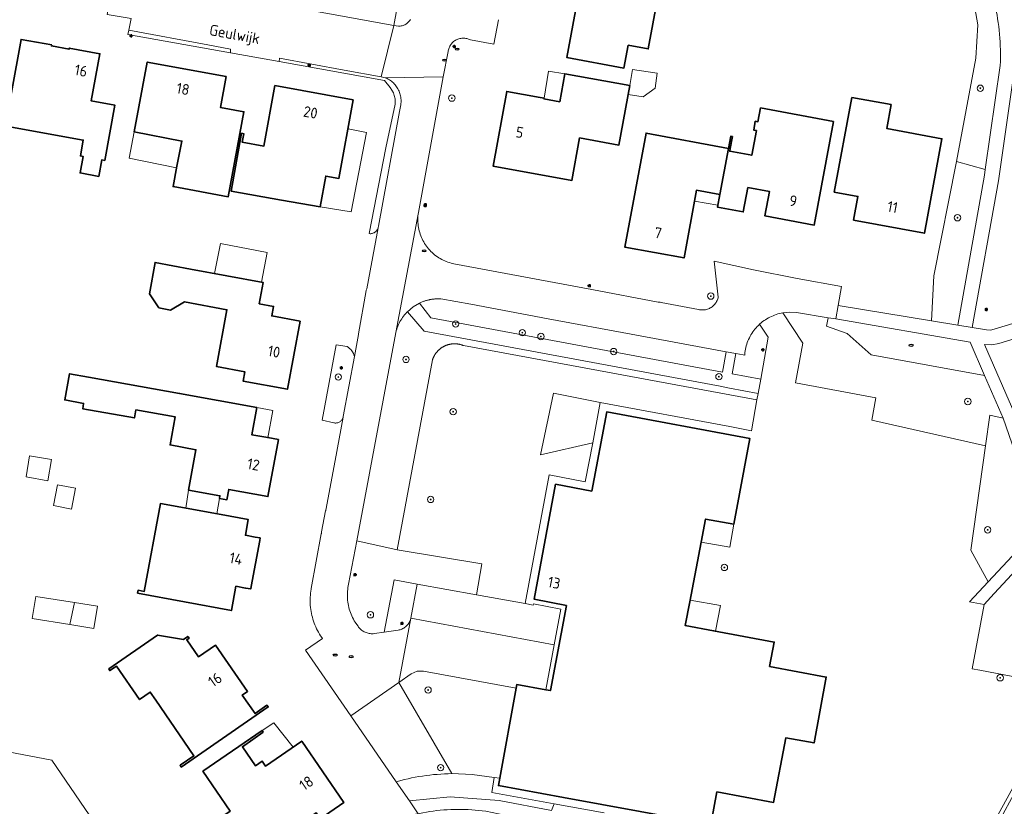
# Model space of a CAD drawing. Header units: metres. Extents: x 152610 to 160096, y 456114 to 462495.
# Tile 579 of 938: x 158520 to 158643, y 460053 to 460151. Entities that reach past the tile are written whole.
import ezdxf
from ezdxf.enums import TextEntityAlignment as Align

# ---------------------------------------------------------------- set-up
doc = ezdxf.new("R2010")
doc.units = ezdxf.units.M
doc.header["$LTSCALE"] = 0.5
doc.layers.get('0').update_dxf_attribs({"linetype": 'CONTINUOUS'})
for name, color, linetype, lineweight in [('B-PV-GK-BESCHOEIING-G', 251, 'GK-BESCHOEIING-SO', 18), ('B-PV-GR-BEPLANTING_CULTUUR_BOSPLANTSOEN-GV', 251, 'CONTINUOUS', 18), ('B-PV-GR-BEPLANTING_CULTUUR_HEESTERS-GV', 251, 'CONTINUOUS', 18), ('B-PV-GR-BEPLANTING_CULTUUR_ROOS-GV', 251, 'CONTINUOUS', 18), ('B-PV-GR-BOOM-S', 251, 'CONTINUOUS', 25), ('B-PV-GR-HAAG-GV', 251, 'CONTINUOUS', 13), ('B-PV-GW-TALUD_KRUIN-G', 251, 'CONTINUOUS', 18), ('B-PV-IE-MEUBILAIR-S', 251, 'CONTINUOUS', 25), ('B-PV-OG-BEBOUWING-GV', 6, 'CONTINUOUS', 35), ('B-PV-OG-BEBOUWING-T18', 1, 'CONTINUOUS', 18), ('B-PV-OG-BEBOUWING_OVERBOUWING-GV', 251, 'CONTINUOUS', 18), ('B-PV-OG-BEBOUWING_SCHUUR-GV', 251, 'CONTINUOUS', 18), ('B-PV-OG-TERREIN_BEGROEID-GV', 251, 'CONTINUOUS', 18), ('B-PV-OG-TOPOGRAFIE-T18', 1, 'CONTINUOUS', 18), ('B-PV-OG-WATER_SLOOT-GV', 251, 'CONTINUOUS', 18), ('B-PV-VH-GESLOTENVERHARDING_BETON-GV', 251, 'CONTINUOUS', 18), ('B-PV-VH-ONVERHARD_ZAND-GV', 251, 'CONTINUOUS', 18), ('B-PV-VH-OPENVERHARDING_BETONSTRAATSTEEN-GV', 251, 'CONTINUOUS', 18), ('B-PV-VH-OPENVERHARDING_TEGEL-GV', 251, 'CONTINUOUS', 18)]:
    doc.layers.add(name, color=color, linetype=linetype, lineweight=lineweight)
doc.styles.add('NLCS-ISO', font='NLCS-ISO.ttf')
doc.styles.add('NLCS-ISO-M750-T18', font='NLCS-ISO.ttf', dxfattribs={"height": 1.35})
doc.linetypes.add('GK-BESCHOEIING-SO', pattern='A,18,-3,[1,NLCS.SHX,S=0.6,R=0,X=0,Y=0],-3', length=24)

# ---------------------------------------------------------------- blocks, each defined once
blk = doc.blocks.new('SIE-MEUBILAIR_PAAL_LICHTMAST-SO')
for points in [[(-0.62, 0), (-1, 0)], [(-0.71, 0.71), (-0.44, 0.44)], [(0, 1), (0, 0.62)], [(0.44, 0.44), (0.71, 0.71)], [(1, 0), (0.62, 0)], [(-0.71, -0.71), (-0.44, -0.44)], [(0, -0.62), (0, -1)], [(0.44, -0.44), (0.71, -0.71)]]:
    blk.add_lwpolyline(points)
blk.add_circle((0, 0), 0.5)
blk = doc.blocks.new('SIE-MEUBILAIR_PUT_RIOOLPUT-SO')
blk.add_ellipse((0, 0), major_axis=(1.25, 0), ratio=0.54)
at = {"style": 'NLCS-ISO'}
blk.add_text('ri', height=0.75, dxfattribs=at).set_placement((-0.04, 0.07), align=Align.MIDDLE_CENTER)
blk = doc.blocks.new('SGR-BOOM_GBKN-SO')
at = {"linetype": 'ByBlock', "lineweight": 18}
h = blk.add_hatch(color=0, dxfattribs=at)
h.dxf.hatch_style = 1
edge = h.paths.add_edge_path()
edge.add_arc((0, 0), 0.25, 0, 360)
at = {"color": 0, "linetype": 'ByBlock', "lineweight": 18}
for radius in [2, 0.25]:
    blk.add_circle((0, 0), radius, dxfattribs=at)
at = {"color": 0, "linetype": 'ByBlock', "lineweight": 18, "style": 'NLCS-ISO'}
blk.add_attdef('SOORT', (2.5, 0), '', height=1.5, dxfattribs=at)

msp = doc.modelspace()

# ---------------------------------------------------------------- linework, layer by layer
at = {"layer": 'B-PV-GK-BESCHOEIING-G', "flags": 128}
msp.add_lwpolyline([(158658.451, 460032.827), (158658.451, 460032.771), (158658.446, 460032.659), (158658.433, 460032.548), (158658.412, 460032.439), (158658.383, 460032.331), (158658.347, 460032.225), (158658.303, 460032.122), (158658.252, 460032.023), (158658.193, 460031.927), (158658.129, 460031.836), (158658.057, 460031.75), (158657.98, 460031.669), (158657.898, 460031.594), (158657.81, 460031.525), (158657.717, 460031.462), (158657.658, 460031.43), (158657.42, 460031.305), (158657.178, 460031.188), (158656.933, 460031.079), (158656.685, 460030.976), (158656.434, 460030.881), (158656.18, 460030.794), (158655.924, 460030.714), (158655.666, 460030.642), (158655.405, 460030.578), (158655.143, 460030.521), (158654.879, 460030.472), (158654.614, 460030.431), (158654.347, 460030.399), (158654.08, 460030.374), (158653.812, 460030.356), (158653.544, 460030.347), (158653.276, 460030.346), (158653.007, 460030.353), (158652.74, 460030.368), (158652.472, 460030.391), (158652.206, 460030.422), (158651.94, 460030.461), (158628.136, 460034.83), (158618.959, 460036.515), (158616.582, 460037.046), (158611.492, 460037.803), (158608.085, 460038.69), (158604.789, 460039.926), (158601.945, 460041.327), (158599.244, 460042.988), (158598.934, 460043.319), (158598.618, 460043.645), (158598.297, 460043.965), (158597.97, 460044.28), (158597.637, 460044.588), (158597.299, 460044.891), (158596.956, 460045.188), (158596.608, 460045.478), (158596.254, 460045.763), (158595.896, 460046.041), (158595.533, 460046.313), (158595.165, 460046.578), (158594.792, 460046.837), (158594.415, 460047.089), (158594.033, 460047.335), (158593.648, 460047.573), (158593.258, 460047.805), (158592.864, 460048.03), (158592.466, 460048.248), (158592.064, 460048.459), (158591.659, 460048.663), (158591.25, 460048.86), (158590.838, 460049.049), (158590.422, 460049.231), (158590.004, 460049.406), (158589.582, 460049.574), (158589.157, 460049.734), (158588.73, 460049.886), (158588.3, 460050.031), (158587.868, 460050.168), (158587.433, 460050.298), (158586.996, 460050.42), (158586.557, 460050.534), (158586.24, 460050.611), (158585.914, 460050.686), (158585.588, 460050.757), (158578.454, 460052.228), (158578.02, 460052.285), (158577.586, 460052.334), (158577.15, 460052.376), (158576.714, 460052.409), (158576.277, 460052.434), (158575.84, 460052.452), (158575.402, 460052.461), (158574.965, 460052.463), (158574.527, 460052.456), (158574.09, 460052.441), (158573.653, 460052.419), (158573.217, 460052.388), (158572.781, 460052.35), (158572.346, 460052.303), (158571.912, 460052.249), (158571.479, 460052.186), (158571.047, 460052.116), (158570.617, 460052.038), (158570.188, 460051.952), (158570.04, 460051.92), (158569.7, 460051.854), (158569.361, 460051.779), (158569.024, 460051.698), (158568.689, 460051.608), (158568.356, 460051.51), (158568.026, 460051.405), (158567.698, 460051.293), (158567.373, 460051.172), (158567.05, 460051.045), (158566.731, 460050.91), (158566.415, 460050.767), (158566.102, 460050.618), (158565.793, 460050.461), (158565.487, 460050.297), (158565.185, 460050.126), (158564.888, 460049.948), (158564.73, 460049.85), (158549.35, 460039.3), (158535.99, 460041.41), (158524.25, 460058.61), (158518.78, 460059.65), (158500, 460063.082), (158487.2, 460065.42), (158468.961, 460068.759), (158461.591, 460070.108), (158454.027, 460071.493), (158415.167, 460078.608), (158407.148, 460080.076), (158400.013, 460081.382), (158397.385, 460081.532), (158394.76, 460081.33), (158389.24, 460079.13), (158386.31, 460078.49), (158383.25, 460078.72), (158370.33, 460080.54), (158358, 460082.98), (158355.49, 460083.18), (158347.298, 460083.391), (158344.108, 460083.668), (158341.962, 460083.854), (158338.43, 460084.075), (158334.461, 460084.743), (158318.188, 460088.241), (158311.687, 460089.638), (158273.623, 460095.675), (158273.43, 460095.701), (158272.525, 460095.825), (158271.621, 460095.958), (158270.719, 460096.098), (158269.817, 460096.246), (158268.918, 460096.403), (158268.019, 460096.567), (158267.122, 460096.739), (158266.227, 460096.918), (158265.333, 460097.106), (158264.441, 460097.302), (158263.55, 460097.505), (158262.662, 460097.716), (158261.775, 460097.935), (158260.89, 460098.161), (158260.007, 460098.396), (158259.127, 460098.638), (158258.248, 460098.887), (158257.372, 460099.145), (158256.498, 460099.41), (158254.594, 460100.017), (158252.702, 460100.66), (158252.095, 460100.862), (158251.407, 460101.099), (158250.723, 460101.343), (158250.041, 460101.595), (158249.362, 460101.854), (158248.686, 460102.121), (158248.013, 460102.395), (158247.343, 460102.677), (158246.676, 460102.965), (158246.013, 460103.262), (158245.352, 460103.565), (158244.695, 460103.876), (158244.042, 460104.194), (158243.392, 460104.519), (158242.745, 460104.851), (158242.103, 460105.191), (158241.464, 460105.537), (158240.829, 460105.891), (158240.198, 460106.251), (158239.571, 460106.618), (158238.947, 460106.992), (158238.329, 460107.374), (158237.714, 460107.761), (158237.104, 460108.156), (158236.498, 460108.557), (158235.896, 460108.965), (158235.299, 460109.38), (158234.707, 460109.801), (158234.119, 460110.228), (158233.536, 460110.662), (158232.958, 460111.103), (158232.385, 460111.549), (158231.816, 460112.002), (158231.253, 460112.462), (158230.695, 460112.927), (158230.486, 460113.181), (158230.27, 460113.429), (158230.049, 460113.673), (158229.822, 460113.911), (158229.589, 460114.143), (158229.35, 460114.369), (158229.106, 460114.59), (158228.857, 460114.805), (158228.602, 460115.013), (158228.343, 460115.215), (158228.079, 460115.411), (158227.81, 460115.601), (158227.536, 460115.784), (158227.258, 460115.96), (158226.976, 460116.129), (158226.69, 460116.291), (158226.4, 460116.447), (158226.107, 460116.595), (158225.81, 460116.736), (158225.509, 460116.87), (158225.205, 460116.997), (158224.899, 460117.116), (158224.589, 460117.227), (158224.277, 460117.331), (158223.963, 460117.428), (158223.646, 460117.516), (158223.327, 460117.598), (158223.325, 460117.598), (158222.014, 460117.92), (158216.809, 460118.938), (158212.58, 460119.796), (158212.562, 460119.799), (158212.315, 460119.844), (158212.069, 460119.897), (158211.824, 460119.957), (158211.582, 460120.026), (158211.342, 460120.102), (158211.105, 460120.185), (158210.87, 460120.277), (158210.638, 460120.375), (158210.41, 460120.481), (158210.185, 460120.594), (158209.964, 460120.714), (158209.747, 460120.841), (158209.534, 460120.975), (158209.325, 460121.116), (158209.121, 460121.263), (158208.921, 460121.417), (158208.727, 460121.577), (158208.538, 460121.743), (158208.354, 460121.915), (158208.175, 460122.092), (158208.003, 460122.276), (158207.836, 460122.464), (158207.676, 460122.658), (158207.521, 460122.857), (158207.373, 460123.06), (158207.232, 460123.269), (158207.097, 460123.481), (158206.969, 460123.698), (158206.848, 460123.919), (158206.735, 460124.143), (158206.628, 460124.371), (158206.529, 460124.603), (158206.437, 460124.837), (158206.352, 460125.074), (158206.275, 460125.314), (158206.206, 460125.556), (158206.144, 460125.8), (158206.091, 460126.046), (158206.045, 460126.293), (158206.007, 460126.542), (158205.977, 460126.792), (158205.955, 460127.043), (158205.941, 460127.294), (158205.934, 460127.546), (158205.936, 460127.797), (158205.946, 460128.049), (158205.964, 460128.3), (158205.99, 460128.55), (158206.023, 460128.8), (158206.065, 460129.048), (158206.115, 460129.295), (158206.172, 460129.54), (158206.306, 460130.059), (158206.433, 460130.58), (158206.551, 460131.103), (158206.662, 460131.628), (158206.765, 460132.154), (158206.861, 460132.682), (158206.948, 460133.211), (158207.027, 460133.742), (158207.099, 460134.273), (158207.162, 460134.806), (158207.218, 460135.339), (158207.266, 460135.874), (158207.305, 460136.408), (158207.337, 460136.944), (158207.361, 460137.48), (158207.371, 460137.799), (158207.371, 460137.803), (158207.366, 460138.329), (158207.369, 460138.855), (158207.38, 460139.381), (158207.4, 460139.907), (158207.427, 460140.432), (158207.462, 460140.957), (158207.505, 460141.481), (158207.556, 460142.005), (158207.615, 460142.527), (158207.682, 460143.049), (158207.757, 460143.57), (158207.84, 460144.089), (158207.931, 460144.607), (158208.029, 460145.124), (158208.136, 460145.639), (158208.25, 460146.153), (158208.372, 460146.664), (158208.502, 460147.174), (158208.561, 460147.526), (158208.703, 460148.336), (158208.853, 460149.144), (158209.011, 460149.951), (158209.177, 460150.756), (158209.35, 460151.56), (158209.531, 460152.362), (158209.72, 460153.162), (158209.917, 460153.96), (158210.122, 460154.756), (158210.334, 460155.551), (158210.554, 460156.343), (158210.782, 460157.133), (158211.017, 460157.92), (158211.26, 460158.706), (158211.511, 460159.489), (158211.769, 460160.269), (158212.035, 460161.047), (158212.163, 460161.488), (158212.284, 460161.932), (158212.397, 460162.378), (158212.502, 460162.825), (158212.599, 460163.274), (158212.689, 460163.725), (158212.77, 460164.178), (158212.844, 460164.631), (158212.91, 460165.086), (158212.968, 460165.542), (158213.018, 460165.999), (158213.06, 460166.457), (158213.094, 460166.915), (158213.12, 460167.374), (158213.138, 460167.834), (158213.148, 460168.293), (158213.15, 460168.753), (158213.144, 460169.212), (158213.13, 460169.672), (158213.108, 460170.131), (158213.078, 460170.59), (158213.04, 460171.048), (158212.994, 460171.505), (158212.94, 460171.962), (158212.878, 460172.417), (158212.809, 460172.871), (158212.731, 460173.325), (158212.646, 460173.776), (158212.552, 460174.226), (158212.451, 460174.675), (158212.342, 460175.121), (158212.226, 460175.566), (158212.101, 460176.008), (158211.969, 460176.449)], dxfattribs=at)
at = {"layer": 'B-PV-GR-BEPLANTING_CULTUUR_BOSPLANTSOEN-GV', "flags": 128}
for points in [[(158572.671, 460116.249), (158572.576, 460116.251), (158572.482, 460116.251), (158572.387, 460116.249), (158572.292, 460116.246), (158572.198, 460116.241), (158572.103, 460116.235), (158572.009, 460116.227), (158571.915, 460116.217), (158571.821, 460116.206), (158571.727, 460116.193), (158571.634, 460116.178), (158571.54, 460116.162), (158571.493, 460116.153), (158571.447, 460116.144), (158571.355, 460116.124), (158571.262, 460116.103), (158571.171, 460116.08), (158571.079, 460116.056), (158570.988, 460116.03), (158570.898, 460116.003), (158570.807, 460115.973), (158570.718, 460115.943), (158570.629, 460115.91), (158570.54, 460115.877), (158570.453, 460115.841), (158570.365, 460115.804), (158570.279, 460115.766), (158570.193, 460115.726), (158571.614, 460113.87), (158608.05, 460107.098), (158608.51, 460109.641), (158596.65, 460111.83), (158586.28, 460113.76), (158576.59, 460115.59), (158572.86, 460116.24), (158572.766, 460116.245)], [(158570.773, 460112.196), (158568.672, 460114.646), (158568.601, 460114.573), (158568.461, 460114.42), (158568.326, 460114.262), (158568.197, 460114.098), (158568.075, 460113.93), (158567.96, 460113.757), (158567.851, 460113.58), (158567.749, 460113.399), (158567.654, 460113.214), (158567.567, 460113.025), (158567.486, 460112.834), (158567.413, 460112.639), (158567.348, 460112.442), (158567.29, 460112.242), (158567.24, 460112.04), (158562.345, 460086.006), (158567.416, 460084.882), (158571.813, 460108.635), (158571.829, 460108.683), (158571.846, 460108.731), (158571.864, 460108.778), (158571.883, 460108.825), (158571.902, 460108.872), (158571.922, 460108.919), (158571.943, 460108.965), (158571.965, 460109.01), (158571.988, 460109.056), (158572.011, 460109.101), (158572.036, 460109.145), (158572.06, 460109.189), (158572.086, 460109.233), (158572.113, 460109.276), (158572.14, 460109.319), (158572.168, 460109.361), (158572.197, 460109.403), (158572.226, 460109.444), (158572.257, 460109.485), (158572.288, 460109.525), (158572.319, 460109.565), (158572.351, 460109.604), (158572.384, 460109.642), (158572.418, 460109.68), (158572.452, 460109.717), (158572.487, 460109.754), (158572.523, 460109.79), (158572.559, 460109.826), (158572.596, 460109.86), (158572.633, 460109.895), (158572.671, 460109.928), (158572.71, 460109.961), (158572.749, 460109.993), (158572.789, 460110.025), (158572.829, 460110.055), (158572.87, 460110.085), (158572.911, 460110.115), (158572.953, 460110.144), (158572.995, 460110.171), (158573.038, 460110.198), (158573.081, 460110.225), (158573.125, 460110.251), (158573.169, 460110.275), (158573.214, 460110.299), (158573.259, 460110.323), (158573.304, 460110.345), (158573.35, 460110.367), (158573.396, 460110.388), (158573.443, 460110.408), (158573.49, 460110.427), (158573.537, 460110.446), (158573.584, 460110.463), (158573.632, 460110.48), (158573.68, 460110.496), (158573.729, 460110.511), (158573.777, 460110.526), (158573.826, 460110.539), (158573.875, 460110.552), (158573.924, 460110.563), (158573.974, 460110.574), (158574.024, 460110.584), (158574.074, 460110.593), (158574.124, 460110.602), (158574.174, 460110.609), (158574.224, 460110.615), (158574.274, 460110.621), (158574.325, 460110.626), (158574.375, 460110.63), (158574.426, 460110.632), (158574.477, 460110.635), (158574.527, 460110.636), (158574.578, 460110.636), (158574.629, 460110.635), (158574.679, 460110.634), (158574.73, 460110.631), (158574.78, 460110.628), (158574.831, 460110.624), (158574.881, 460110.619), (158574.932, 460110.613), (158574.982, 460110.606), (158575.032, 460110.599), (158575.082, 460110.59), (158575.132, 460110.581), (158575.181, 460110.571), (158575.231, 460110.56), (158575.28, 460110.547), (158575.329, 460110.535), (158575.378, 460110.521), (158575.427, 460110.506), (158575.475, 460110.491), (158575.523, 460110.475), (158575.571, 460110.458), (158575.618, 460110.44), (158575.665, 460110.421), (158612.346, 460103.652), (158612.489, 460104.443), (158608.91, 460105.108), (158607.73, 460105.327)], [(158643.1, 460101.32), (158641.441, 460101.7), (158640.904, 460097.871), (158639.074, 460084.835), (158641.209, 460080.874), (158646.63, 460086.66), (158646.369, 460088.473), (158645.72, 460092.98), (158644.94, 460096.04)], [(158567.416, 460084.882), (158562.345, 460086.006), (158561.33, 460080.61), (158561.285, 460080.389), (158561.247, 460080.167), (158561.217, 460079.943), (158561.196, 460079.719), (158561.182, 460079.494), (158561.176, 460079.269), (158561.178, 460079.043), (158561.189, 460078.818), (158561.207, 460078.593), (158561.233, 460078.369), (158561.267, 460078.146), (158561.309, 460077.925), (158561.359, 460077.705), (158561.417, 460077.487), (158561.482, 460077.271), (158561.555, 460077.058), (158561.635, 460076.848), (158561.723, 460076.64), (158561.818, 460076.435), (158561.921, 460076.235), (158562.03, 460076.038), (158562.147, 460075.844), (158562.22, 460075.73), (158562.51, 460075.34), (158562.587, 460075.234), (158562.669, 460075.133), (158562.758, 460075.037), (158562.853, 460074.947), (158562.953, 460074.863), (158563.058, 460074.785), (158563.167, 460074.714), (158563.281, 460074.649), (158563.398, 460074.592), (158563.519, 460074.542), (158563.642, 460074.499), (158563.768, 460074.464), (158563.896, 460074.437), (158564.025, 460074.417), (158564.155, 460074.406), (158564.286, 460074.402), (158564.416, 460074.407), (158564.546, 460074.42), (158564.55, 460074.42), (158565.793, 460074.6), (158567.018, 460081.135), (158569.9, 460080.62), (158577.298, 460079.273), (158577.991, 460083.124)], [(158646.91, 460084.73), (158646.63, 460086.66), (158641.209, 460080.874), (158638.9, 460078.41), (158640.71, 460078.08), (158641.981, 460079.443)], [(158647.261, 460082.306), (158646.91, 460084.73), (158641.981, 460079.443), (158640.71, 460078.08), (158639.209, 460070.011), (158640.193, 460069.836), (158647.362, 460068.501), (158647.423, 460068.49), (158647.863, 460068.408), (158647.51, 460080.59)], [(158574.223, 460056.924), (158567.621, 460068.33), (158561.609, 460064.15), (158567.283, 460055.915), (158567.419, 460055.953), (158567.863, 460056.073), (158568.308, 460056.185), (158568.756, 460056.289), (158569.205, 460056.386), (158569.656, 460056.474), (158570.108, 460056.555), (158570.562, 460056.628), (158571.017, 460056.693), (158571.473, 460056.749), (158571.93, 460056.799), (158572.387, 460056.84), (158572.846, 460056.873), (158573.304, 460056.898), (158573.764, 460056.915)], [(158576.756, 460056.83), (158574.223, 460056.924), (158573.764, 460056.915), (158573.304, 460056.898), (158572.846, 460056.873), (158572.387, 460056.84), (158571.93, 460056.799), (158571.473, 460056.749), (158571.017, 460056.693), (158570.562, 460056.628), (158570.108, 460056.555), (158569.656, 460056.474), (158569.205, 460056.386), (158568.756, 460056.289), (158568.308, 460056.185), (158567.863, 460056.073), (158567.419, 460055.953), (158567.283, 460055.915), (158568.937, 460053.519), (158573.999, 460054.01), (158580.138, 460053.565), (158586.657, 460052.306), (158587.028, 460053.145), (158579.203, 460054.567), (158579.499, 460056.463)]]:
    msp.add_lwpolyline(points, close=True, dxfattribs=at)
msp.add_lwpolyline([(158586.657, 460052.306), (158580.138, 460053.565), (158573.999, 460054.01), (158568.937, 460053.519), (158570.04, 460051.92)], dxfattribs=at)
at = {"layer": 'B-PV-GR-BEPLANTING_CULTUUR_HEESTERS-GV', "flags": 128}
for points in [[(158641.99, 460153.42), (158639.43, 460153.33), (158639.934, 460150.501), (158639.703, 460146.328), (158637.282, 460133.417), (158640.872, 460132.41), (158642.74, 460145.42), (158642.757, 460145.907), (158642.765, 460146.394), (158642.766, 460146.881), (158642.758, 460147.369), (158642.743, 460147.856), (158642.72, 460148.343), (158642.688, 460148.829), (158642.649, 460149.315), (158642.602, 460149.799), (158642.546, 460150.284), (158642.483, 460150.767), (158642.48, 460150.786), (158642.412, 460151.249), (158642.333, 460151.73), (158642.246, 460152.209), (158642.151, 460152.687), (158642.049, 460153.164)], [(158543.75, 460147.98), (158533.869, 460149.8), (158533.77, 460149.29), (158546.555, 460146.985), (158546.59, 460147.46)], [(158560.79, 460144.84), (158552.71, 460146.34), (158552.643, 460145.889), (158565.83, 460143.51), (158566.506, 460142.675), (158566.936, 460141.973), (158567.04, 460141.662), (158567.157, 460141.246), (158567.158, 460140.583), (158565.995, 460135.112), (158563.914, 460124.395), (158564.004, 460124.389), (158564.094, 460124.39), (158564.183, 460124.4), (158564.272, 460124.418), (158564.358, 460124.443), (158564.442, 460124.476), (158564.523, 460124.516), (158564.599, 460124.563), (158564.672, 460124.617), (158564.739, 460124.677), (158564.8, 460124.743), (158564.856, 460124.814), (158564.905, 460124.89), (158564.947, 460124.969), (158564.981, 460125.052), (158565.009, 460125.138), (158565.019, 460125.179), (158565.05, 460125.33), (158567.69, 460139.67), (158567.85, 460140.5), (158567.87, 460140.656), (158567.882, 460140.813), (158567.887, 460140.971), (158567.883, 460141.128), (158567.871, 460141.286), (158567.851, 460141.442), (158567.823, 460141.597), (158567.788, 460141.751), (158567.745, 460141.902), (158567.694, 460142.051), (158567.635, 460142.197), (158567.569, 460142.341), (158567.497, 460142.48), (158567.417, 460142.616), (158567.33, 460142.748), (158567.237, 460142.875), (158567.137, 460142.997), (158567.031, 460143.114), (158566.92, 460143.225), (158566.803, 460143.33), (158566.681, 460143.43), (158566.554, 460143.523), (158566.422, 460143.61), (158566.286, 460143.69), (158566.146, 460143.762), (158566.003, 460143.828), (158565.9, 460143.87), (158565.4, 460143.97)], [(158592.772, 460103.284), (158586.923, 460104.474), (158585.289, 460096.74), (158591.823, 460098.264)]]:
    msp.add_lwpolyline(points, close=True, dxfattribs=at)
msp.add_lwpolyline([(158561.136, 460110.278), (158559.785, 460110.505), (158558.024, 460101.085), (158559.464, 460100.759), (158559.551, 460100.742), (158559.64, 460100.733), (158559.728, 460100.732), (158559.817, 460100.739), (158559.905, 460100.754), (158559.99, 460100.777), (158560.074, 460100.807), (158560.154, 460100.845), (158560.231, 460100.89), (158560.303, 460100.941), (158560.371, 460100.999), (158560.433, 460101.063), (158560.488, 460101.132), (158560.538, 460101.205), (158560.581, 460101.283), (158560.616, 460101.365), (158560.644, 460101.449), (158560.665, 460101.536), (158560.668, 460101.554), (158562.05, 460109.065)], dxfattribs=at)
at = {"layer": 'B-PV-GR-BEPLANTING_CULTUUR_HEESTERS-GV'}
msp.add_lwpolyline([(158562.05, 460109.065, 0.2213603), (158561.136, 460110.278)], format="xyb", dxfattribs=at)
at = {"layer": 'B-PV-GR-BEPLANTING_CULTUUR_ROOS-GV', "flags": 128}
msp.add_lwpolyline([(158640.872, 460132.41), (158637.282, 460133.417), (158637.24, 460133.193), (158634.459, 460119.112), (158634.142, 460113.504), (158637.42, 460112.97), (158640.77, 460131.7)], close=True, dxfattribs=at)
at = {"layer": 'B-PV-GR-HAAG-GV', "flags": 128}
msp.add_lwpolyline([(158569.11, 460162.03), (158566.981, 460150.386), (158567.547, 460150.306), (158567.667, 460150.311), (158567.786, 460150.323), (158567.904, 460150.343), (158568.02, 460150.372), (158568.134, 460150.408), (158568.246, 460150.451), (158568.354, 460150.502), (158568.459, 460150.56), (158568.559, 460150.625), (158568.655, 460150.696), (158568.746, 460150.774), (158568.832, 460150.858), (158568.912, 460150.947), (158568.986, 460151.041), (158569.053, 460151.14)], dxfattribs=at)
msp.add_lwpolyline([(158647.423, 460068.49), (158647.362, 460068.501), (158647.431, 460066.652), (158647.059, 460062.833), (158646.178, 460059.503), (158644.566, 460055.594), (158641.988, 460050.891), (158639.542, 460047.597), (158637.063, 460045.204), (158635.15, 460044.051), (158636.013, 460043.895), (158637.41, 460044.72), (158639.93, 460047.18), (158642.37, 460050.51), (158644.88, 460055.21), (158646.56, 460059.21), (158647.53, 460062.73), (158647.92, 460066.43), (158647.863, 460068.408)], close=True, dxfattribs=at)
at = {"layer": 'B-PV-GW-TALUD_KRUIN-G', "flags": 128}
msp.add_lwpolyline([(158586.657, 460052.306), (158580.138, 460053.565), (158573.999, 460054.01), (158568.937, 460053.519)], dxfattribs=at)
at = {"layer": 'B-PV-OG-BEBOUWING-GV', "flags": 128}
for points in [[(158597.748, 460157.944), (158590.96, 460159.21), (158588.59, 460146.421), (158595.73, 460145.09), (158596.26, 460147.94), (158598.77, 460147.48), (158599.94, 460153.76), (158600.43, 460153.67), (158601.11, 460157.33), (158600.62, 460157.42), (158600.71, 460157.91), (158597.84, 460158.438)], [(158524.24, 460147.97), (158520.42, 460148.67), (158518.08, 460135.88), (158518.4, 460135.83), (158518.76, 460137.8), (158528.18, 460136.08), (158527.82, 460134.1), (158528.161, 460134.038), (158527.788, 460131.976), (158530.123, 460131.554), (158530.495, 460133.617), (158530.86, 460133.551), (158532.132, 460140.429), (158529.18, 460140.97), (158530.26, 460146.87), (158526.44, 460147.57), (158526.42, 460147.44), (158524.21, 460147.85)], [(158534.559, 460137.103), (158540.509, 460135.967), (158539.881, 460132.827), (158539.41, 460130.27), (158546.29, 460129), (158548.26, 460139.62), (158545.31, 460140.16), (158546.02, 460144.02), (158536.18, 460145.84)], [(158596.45, 460142.9), (158588.34, 460144.37), (158587.71, 460140.87), (158585.74, 460141.22), (158585.76, 460141.32), (158585.264, 460141.41), (158581.09, 460142.168), (158579.4, 460132.82), (158589.23, 460131.04), (158590.19, 460136.36), (158595.1, 460135.47)], [(158561.915, 460141.109), (158552.13, 460142.9), (158550.74, 460135.33), (158548.05, 460135.82), (158548.24, 460136.88), (158547.97, 460136.93), (158546.65, 460129.71), (158552.95, 460128.56), (158557.773, 460127.757), (158558.477, 460131.592), (158560.12, 460131.29)], [(158629.109, 460140.519), (158624.2, 460141.398), (158622.01, 460129.59), (158624.96, 460129.04), (158624.41, 460126.08), (158633.256, 460124.439), (158635.449, 460136.261), (158628.557, 460137.539)], [(158621.9, 460138.4), (158612.79, 460140.1), (158612.47, 460138.37), (158612.14, 460138.43), (158611.94, 460137.34), (158612.27, 460137.28), (158611.69, 460134.19), (158608.94, 460134.7), (158608.999, 460135.015), (158609.28, 460136.53), (158609.07, 460136.56), (158608.795, 460135.053), (158608.792, 460135.054), (158607.723, 460129.272), (158607.72, 460129.272), (158607.43, 460127.702), (158610.64, 460127.11), (158611.21, 460130.159), (158613.9, 460129.663), (158613.33, 460126.61), (158619.5, 460125.46)], [(158608.792, 460135.054), (158598.49, 460136.96), (158595.85, 460122.7), (158603.24, 460121.36), (158604.78, 460129.81), (158607.72, 460129.272), (158607.723, 460129.272)], [(158540.83, 460115.86), (158546.13, 460114.88), (158544.82, 460107.8), (158548.35, 460107.15), (158548.14, 460105.98), (158553.69, 460104.95), (158555.26, 460113.45), (158551.73, 460114.11), (158551.95, 460115.3), (158550.16, 460115.63), (158550.656, 460118.307), (158541.589, 460119.977), (158537.164, 460120.793), (158536.439, 460116.86), (158537.642, 460115.113), (158539.08, 460114.847)], [(158528.82, 460106.46), (158526.47, 460106.89), (158525.87, 460103.62), (158528.22, 460103.19), (158528.122, 460102.521), (158534.571, 460101.379), (158534.752, 460102.362), (158539.676, 460101.49), (158539.03, 460097.99), (158542.26, 460097.4), (158541.34, 460092.36), (158545.26, 460091.64), (158545.2, 460091.32), (158546.13, 460091.15), (158546.36, 460092.44), (158551.25, 460091.54), (158552.56, 460098.66), (158551.226, 460098.905), (158549.24, 460099.27), (158549.86, 460102.67), (158540.22, 460104.44)], [(158547.262, 460080.343), (158548.46, 460080.12), (158549.1, 460080), (158549.16, 460080.31), (158550.22, 460086.05), (158550.28, 460086.37), (158549.64, 460086.49), (158548.446, 460086.714), (158548.803, 460088.664), (158545.39, 460089.29), (158537.826, 460090.659), (158535.8, 460079.69), (158535.03, 460079.83), (158534.96, 460079.48), (158546.7, 460077.31)], [(158540.69, 460073.69), (158537.46, 460074.24), (158531.36, 460070.01), (158531.49, 460069.8), (158532.32, 460070.37), (158535.22, 460066.19), (158536.55, 460067.11), (158537.24, 460066.1), (158542.01, 460059.15), (158540.28, 460057.97), (158540.43, 460057.74), (158551.29, 460065.26), (158551.13, 460065.48), (158549.64, 460064.44), (158548.04, 460066.74), (158548.7, 460067.21), (158544.69, 460072.98), (158542.59, 460071.51), (158541.1, 460073.65), (158541.4, 460073.85), (158541.24, 460074.07)], [(158550.67, 460062.09), (158550.52, 460062.31), (158543.13, 460057.22), (158546.552, 460052.245), (158543.467, 460050.106), (158547.557, 460044.205), (158552.866, 460047.884), (158552.35, 460048.629), (158557.27, 460052.03), (158557.78, 460051.29), (158560.75, 460053.33), (158555.472, 460060.991), (158550.95, 460057.87), (158550.52, 460058.49), (158549.7, 460057.92), (158548.07, 460060.29)]]:
    msp.add_lwpolyline(points, close=True, dxfattribs=at)
msp.add_lwpolyline([(158606.574, 460050.585), (158607.336, 460054.639), (158614.43, 460053.33), (158615.94, 460061.39), (158619.48, 460060.76), (158621.01, 460069), (158613.92, 460070.32), (158614.5, 460073.37), (158606.92, 460074.77), (158603.38, 460075.42), (158603.95, 460078.41), (158605.367, 460085.841), (158605.92, 460088.74), (158609.45, 460088.08), (158611.47, 460098.8), (158593.57, 460102.12), (158591.7, 460092.23), (158587.18, 460093.08), (158584.5, 460078.73), (158588.54, 460077.93), (158586.547, 460067.294), (158585.959, 460067.401), (158582.341, 460068.058), (158582.258, 460067.6), (158580.225, 460056.366), (158580.055, 460055.428), (158588.19, 460053.95), (158602.56, 460051.34)], dxfattribs=at)
at = {"layer": 'B-PV-OG-BEBOUWING_OVERBOUWING-GV', "flags": 128}
for points in [[(158588.34, 460144.37), (158586.316, 460144.694), (158585.76, 460141.32), (158585.74, 460141.22), (158587.71, 460140.87)], [(158599.861, 460144.428), (158596.816, 460144.912), (158596.45, 460142.9), (158596.248, 460141.789), (158598.116, 460141.478), (158599.647, 460142.562)], [(158563.581, 460137.052), (158561.256, 460137.507), (158560.12, 460131.29), (158558.477, 460131.592), (158557.773, 460127.757), (158561.637, 460127.114)], [(158540.509, 460135.967), (158534.559, 460137.103), (158533.897, 460133.837), (158539.845, 460132.631), (158539.881, 460132.827)], [(158607.72, 460129.272), (158604.78, 460129.81), (158604.534, 460128.459), (158607.476, 460127.95)], [(158551.148, 460122.025), (158545.314, 460123.15), (158544.595, 460119.423), (158550.439, 460118.347)], [(158551.877, 460102.308), (158549.86, 460102.67), (158549.24, 460099.27), (158551.226, 460098.905), (158551.246, 460098.901)], [(158609.45, 460088.08), (158605.92, 460088.74), (158605.367, 460085.841), (158605.365, 460085.83), (158608.937, 460085.216)], [(158526.513, 460075.546), (158527.09, 460078.309), (158522.264, 460079.08), (158521.819, 460076.295)], [(158607.808, 460077.94), (158603.989, 460078.614), (158603.95, 460078.41), (158603.38, 460075.42), (158606.92, 460074.77), (158607.146, 460074.728)], [(158554.386, 460060.241), (158552.002, 460063.267), (158550.52, 460062.31), (158550.67, 460062.09), (158548.07, 460060.29), (158549.7, 460057.92), (158550.52, 460058.49), (158550.95, 460057.87)]]:
    msp.add_lwpolyline(points, close=True, dxfattribs=at)
at = {"layer": 'B-PV-OG-BEBOUWING_SCHUUR-GV', "flags": 128}
for points in [[(158524.22, 460096.168), (158521.485, 460096.635), (158521.035, 460093.996), (158523.769, 460093.53)], [(158527.213, 460092.59), (158524.98, 460093.028), (158524.467, 460090.415), (158526.7, 460089.977)], [(158545.26, 460091.64), (158541.34, 460092.36), (158540.981, 460090.088), (158544.886, 460089.381), (158545.2, 460091.32)], [(158529.96, 460077.851), (158527.09, 460078.309), (158526.513, 460075.546), (158529.515, 460075.066)]]:
    msp.add_lwpolyline(points, close=True, dxfattribs=at)
at = {"layer": 'B-PV-OG-TERREIN_BEGROEID-GV', "flags": 128}
for points in [[(158644.57, 460145.26), (158642.54, 460131.01), (158639.23, 460112.67), (158641.04, 460112.37), (158641.506, 460112.352), (158641.96, 460112.46), (158653.638, 460116.005)], [(158654.55, 460114.35), (158642.55, 460110.69), (158641.67, 460110.499), (158640.77, 460110.53), (158644.56, 460101.85)], [(158593.269, 460052.012), (158587.028, 460053.145), (158586.657, 460052.306)]]:
    msp.add_lwpolyline(points, dxfattribs=at)
for points in [[(158617.27, 460114.53), (158616.426, 460114.578), (158615.584, 460114.502), (158618.08, 460110.73), (158617.17, 460105.75), (158627.21, 460103.89), (158626.675, 460101.082), (158640.904, 460097.871), (158641.441, 460101.7), (158643.1, 460101.32), (158640.764, 460106.691), (158626.612, 460109.245), (158623.607, 460111.9), (158621.028, 460112.842), (158621.223, 460113.897)], [(158622.2, 460113.74), (158621.223, 460113.897), (158621.028, 460112.842), (158623.607, 460111.9), (158626.612, 460109.245), (158640.764, 460106.691), (158638.96, 460110.84)], [(158613.76, 460111.48), (158612.678, 460113.083), (158612.522, 460112.935), (158612.372, 460112.782), (158612.227, 460112.623), (158612.088, 460112.459), (158611.956, 460112.29), (158611.83, 460112.116), (158611.71, 460111.938), (158611.598, 460111.755), (158611.492, 460111.568), (158611.393, 460111.377), (158611.302, 460111.183), (158611.217, 460110.985), (158611.14, 460110.785), (158611.071, 460110.582), (158611.009, 460110.376), (158610.955, 460110.168), (158610.909, 460109.958), (158610.87, 460109.747), (158610.84, 460109.534), (158610.817, 460109.321), (158610.81, 460109.23), (158610.63, 460109.25), (158609.69, 460109.424), (158609.23, 460106.879), (158612.809, 460106.214)], [(158574.629, 460110.635), (158574.578, 460110.636), (158574.527, 460110.636), (158574.477, 460110.635), (158574.426, 460110.632), (158574.375, 460110.63), (158574.325, 460110.626), (158574.274, 460110.621), (158574.224, 460110.615), (158574.174, 460110.609), (158574.124, 460110.602), (158574.074, 460110.593), (158574.024, 460110.584), (158573.974, 460110.574), (158573.924, 460110.563), (158573.875, 460110.552), (158573.826, 460110.539), (158573.777, 460110.526), (158573.729, 460110.511), (158573.68, 460110.496), (158573.632, 460110.48), (158573.584, 460110.463), (158573.537, 460110.446), (158573.49, 460110.427), (158573.443, 460110.408), (158573.396, 460110.388), (158573.35, 460110.367), (158573.304, 460110.345), (158573.259, 460110.323), (158573.214, 460110.299), (158573.169, 460110.275), (158573.125, 460110.251), (158573.081, 460110.225), (158573.038, 460110.198), (158572.995, 460110.171), (158572.953, 460110.144), (158572.911, 460110.115), (158572.87, 460110.085), (158572.829, 460110.055), (158572.789, 460110.025), (158572.749, 460109.993), (158572.71, 460109.961), (158572.671, 460109.928), (158572.633, 460109.895), (158572.596, 460109.86), (158572.559, 460109.826), (158572.523, 460109.79), (158572.487, 460109.754), (158572.452, 460109.717), (158572.418, 460109.68), (158572.384, 460109.642), (158572.351, 460109.604), (158572.319, 460109.565), (158572.288, 460109.525), (158572.257, 460109.485), (158572.226, 460109.444), (158572.197, 460109.403), (158572.168, 460109.361), (158572.14, 460109.319), (158572.113, 460109.276), (158572.086, 460109.233), (158572.06, 460109.189), (158572.036, 460109.145), (158572.011, 460109.101), (158571.988, 460109.056), (158571.965, 460109.01), (158571.943, 460108.965), (158571.922, 460108.919), (158571.902, 460108.872), (158571.883, 460108.825), (158571.864, 460108.778), (158571.846, 460108.731), (158571.829, 460108.683), (158571.813, 460108.635), (158567.416, 460084.882), (158577.991, 460083.124), (158577.298, 460079.273), (158583.378, 460078.166), (158586.381, 460094.247), (158590.903, 460093.397), (158591.823, 460098.264), (158585.289, 460096.74), (158586.923, 460104.474), (158592.772, 460103.284), (158608.966, 460100.28), (158611.642, 460099.753), (158612.346, 460103.652), (158575.665, 460110.421), (158575.618, 460110.44), (158575.571, 460110.458), (158575.523, 460110.475), (158575.475, 460110.491), (158575.427, 460110.506), (158575.378, 460110.521), (158575.329, 460110.535), (158575.28, 460110.547), (158575.231, 460110.56), (158575.181, 460110.571), (158575.132, 460110.581), (158575.082, 460110.59), (158575.032, 460110.599), (158574.982, 460110.606), (158574.932, 460110.613), (158574.881, 460110.619), (158574.831, 460110.624), (158574.78, 460110.628), (158574.73, 460110.631), (158574.679, 460110.634)], [(158570.68, 460069.72), (158569.885, 460069.725), (158569.16, 460069.4), (158567.621, 460068.33), (158574.223, 460056.924), (158576.756, 460056.83), (158579.499, 460056.463), (158580.225, 460056.366), (158582.258, 460067.6)]]:
    msp.add_lwpolyline(points, close=True, dxfattribs=at)
at = {"layer": 'B-PV-OG-WATER_SLOOT-GV', "flags": 128}
msp.add_lwpolyline([(158535.99, 460041.41), (158524.25, 460058.61), (158518.78, 460059.65)], dxfattribs=at)
at = {"layer": 'B-PV-VH-GESLOTENVERHARDING_BETON-GV', "flags": 128}
msp.add_lwpolyline([(158569.9, 460080.62), (158567.018, 460081.135), (158565.793, 460074.6), (158567.52, 460074.85), (158567.643, 460074.875), (158567.764, 460074.908), (158567.883, 460074.948), (158567.999, 460074.996), (158568.111, 460075.051), (158568.22, 460075.113), (158568.325, 460075.182), (158568.425, 460075.258), (158568.52, 460075.34), (158568.61, 460075.427), (158568.694, 460075.521), (158568.771, 460075.619), (158568.843, 460075.722), (158568.907, 460075.83), (158568.965, 460075.941), (158569.016, 460076.056), (158569.059, 460076.174), (158569.094, 460076.294), (158569.11, 460076.36)], close=True, dxfattribs=at)
at = {"layer": 'B-PV-VH-ONVERHARD_ZAND-GV', "flags": 128}
msp.add_lwpolyline([(158647.423, 460068.49), (158647.362, 460068.501), (158647.431, 460066.652), (158647.059, 460062.833), (158646.178, 460059.503), (158644.566, 460055.594), (158641.988, 460050.891), (158639.542, 460047.597), (158637.063, 460045.204), (158635.988, 460044.556), (158635.15, 460044.051), (158636.013, 460043.895), (158637.41, 460044.72), (158639.93, 460047.18), (158642.37, 460050.51), (158644.88, 460055.21), (158646.56, 460059.21), (158647.53, 460062.73), (158647.92, 460066.43), (158647.863, 460068.408)], close=True, dxfattribs=at)
at = {"layer": 'B-PV-VH-OPENVERHARDING_BETONSTRAATSTEEN-GV', "flags": 128}
for points in [[(158519.951, 460154.754), (158525.635, 460153.704), (158526.346, 460153.573), (158531.34, 460152.65), (158531.16, 460151.785), (158534.15, 460151.26), (158533.869, 460149.8), (158543.75, 460147.98), (158546.59, 460147.46), (158546.555, 460146.985), (158552.643, 460145.889), (158552.71, 460146.34), (158560.79, 460144.84), (158565.4, 460143.97), (158566.981, 460150.386), (158542.416, 460154.896), (158542.54, 460155.56), (158539.57, 460156.14), (158514.513, 460160.714)], [(158569.053, 460151.14), (158568.986, 460151.041), (158568.912, 460150.947), (158568.832, 460150.858), (158568.746, 460150.774), (158568.655, 460150.696), (158568.559, 460150.625), (158568.459, 460150.56), (158568.354, 460150.502), (158568.246, 460150.451), (158568.134, 460150.408), (158568.02, 460150.372), (158567.904, 460150.343), (158567.786, 460150.323), (158567.667, 460150.311), (158567.547, 460150.306), (158566.981, 460150.386), (158565.4, 460143.97), (158565.9, 460143.87), (158573.16, 460143.97), (158573.76, 460147.16), (158573.773, 460147.242), (158573.799, 460147.363), (158573.833, 460147.482), (158573.874, 460147.599), (158573.923, 460147.712), (158573.979, 460147.823), (158574.043, 460147.929), (158574.112, 460148.032), (158574.189, 460148.129), (158574.271, 460148.222), (158574.359, 460148.309), (158574.453, 460148.39), (158574.552, 460148.465), (158574.655, 460148.533), (158574.763, 460148.595), (158574.874, 460148.649), (158574.989, 460148.696), (158575.106, 460148.736), (158575.226, 460148.768), (158575.347, 460148.792), (158575.47, 460148.808), (158575.594, 460148.817), (158575.718, 460148.817), (158575.841, 460148.81), (158575.964, 460148.794), (158576.086, 460148.77), (158576.206, 460148.739), (158576.323, 460148.7), (158576.438, 460148.654), (158576.55, 460148.6), (158579.466, 460148.083), (158580.04, 460151.13)]]:
    msp.add_lwpolyline(points, dxfattribs=at)
for points in [[(158565.009, 460125.138), (158564.01, 460119.753), (158563.587, 460117.515), (158563.569, 460117.433), (158563.543, 460117.348), (158563.527, 460117.307), (158562.569, 460111.879), (158562.551, 460111.791), (158562.05, 460109.065), (158560.668, 460101.554), (158560.665, 460101.536), (158560.644, 460101.449), (158559.643, 460096.032), (158558.485, 460089.854), (158558.472, 460089.796), (158558.459, 460089.753), (158557.951, 460087.144), (158557.95, 460087.104), (158557.941, 460087.026), (158557.924, 460086.948), (158557.9, 460086.873), (158556.665, 460080.064), (158556.65, 460079.977), (158556.609, 460079.727), (158556.576, 460079.476), (158556.551, 460079.223), (158556.533, 460078.97), (158556.524, 460078.717), (158556.523, 460078.464), (158556.529, 460078.21), (158556.544, 460077.957), (158556.567, 460077.705), (158556.598, 460077.453), (158556.636, 460077.203), (158556.683, 460076.953), (158556.737, 460076.706), (158556.799, 460076.46), (158556.869, 460076.216), (158556.946, 460075.975), (158557.031, 460075.736), (158557.124, 460075.5), (158557.224, 460075.267), (158557.331, 460075.038), (158557.445, 460074.811), (158557.567, 460074.589), (158557.695, 460074.37), (158557.831, 460074.156), (158557.973, 460073.946), (158558.07, 460073.81), (158555.945, 460072.368), (158561.609, 460064.15), (158567.621, 460068.33), (158569.11, 460076.36), (158569.094, 460076.294), (158569.059, 460076.174), (158569.016, 460076.056), (158568.965, 460075.941), (158568.907, 460075.83), (158568.843, 460075.722), (158568.771, 460075.619), (158568.694, 460075.521), (158568.61, 460075.427), (158568.52, 460075.34), (158568.425, 460075.258), (158568.325, 460075.182), (158568.22, 460075.113), (158568.111, 460075.051), (158567.999, 460074.996), (158567.883, 460074.948), (158567.764, 460074.908), (158567.643, 460074.875), (158567.52, 460074.85), (158565.793, 460074.6), (158564.55, 460074.42), (158564.546, 460074.42), (158564.416, 460074.407), (158564.286, 460074.402), (158564.155, 460074.406), (158564.025, 460074.417), (158563.896, 460074.437), (158563.768, 460074.464), (158563.642, 460074.499), (158563.519, 460074.542), (158563.398, 460074.592), (158563.281, 460074.649), (158563.167, 460074.714), (158563.058, 460074.785), (158562.953, 460074.863), (158562.853, 460074.947), (158562.758, 460075.037), (158562.669, 460075.133), (158562.587, 460075.234), (158562.51, 460075.34), (158562.22, 460075.73), (158562.147, 460075.844), (158562.03, 460076.038), (158561.921, 460076.235), (158561.818, 460076.435), (158561.723, 460076.64), (158561.635, 460076.848), (158561.555, 460077.058), (158561.482, 460077.271), (158561.417, 460077.487), (158561.359, 460077.705), (158561.309, 460077.925), (158561.267, 460078.146), (158561.233, 460078.369), (158561.207, 460078.593), (158561.189, 460078.818), (158561.178, 460079.043), (158561.176, 460079.269), (158561.182, 460079.494), (158561.196, 460079.719), (158561.217, 460079.943), (158561.247, 460080.167), (158561.285, 460080.389), (158561.33, 460080.61), (158562.345, 460086.006), (158567.24, 460112.04), (158570.02, 460126.83), (158570.05, 460127.04), (158573.16, 460143.97), (158565.9, 460143.87), (158566.003, 460143.828), (158566.146, 460143.762), (158566.286, 460143.69), (158566.422, 460143.61), (158566.554, 460143.523), (158566.681, 460143.43), (158566.803, 460143.33), (158566.92, 460143.225), (158567.031, 460143.114), (158567.137, 460142.997), (158567.237, 460142.875), (158567.33, 460142.748), (158567.417, 460142.616), (158567.497, 460142.48), (158567.569, 460142.341), (158567.635, 460142.197), (158567.694, 460142.051), (158567.745, 460141.902), (158567.788, 460141.751), (158567.823, 460141.597), (158567.851, 460141.442), (158567.871, 460141.286), (158567.883, 460141.128), (158567.887, 460140.971), (158567.882, 460140.813), (158567.87, 460140.656), (158567.85, 460140.5), (158567.69, 460139.67), (158565.05, 460125.33), (158565.019, 460125.179)], [(158611.92, 460119.87), (158607.006, 460120.956), (158607.5, 460116.46), (158607.484, 460116.387), (158607.45, 460116.265), (158607.409, 460116.145), (158607.36, 460116.029), (158607.304, 460115.915), (158607.241, 460115.806), (158607.171, 460115.7), (158607.095, 460115.6), (158607.012, 460115.504), (158606.924, 460115.414), (158606.83, 460115.329), (158606.731, 460115.251), (158606.627, 460115.179), (158606.518, 460115.113), (158606.406, 460115.055), (158606.291, 460115.004), (158606.172, 460114.961), (158606.051, 460114.924), (158605.927, 460114.896), (158605.803, 460114.876), (158605.677, 460114.863), (158605.551, 460114.859), (158605.424, 460114.862), (158605.298, 460114.873), (158605.174, 460114.893), (158605.05, 460114.92), (158600.392, 460115.81), (158600.267, 460115.815), (158600.143, 460115.829), (158600.02, 460115.85), (158591.734, 460117.404), (158574.48, 460120.64), (158574.346, 460120.668), (158574.141, 460120.719), (158573.937, 460120.777), (158573.736, 460120.843), (158573.537, 460120.916), (158573.342, 460120.997), (158573.149, 460121.085), (158572.96, 460121.181), (158572.775, 460121.283), (158572.594, 460121.392), (158572.417, 460121.509), (158572.244, 460121.631), (158572.076, 460121.761), (158571.914, 460121.896), (158571.756, 460122.038), (158571.604, 460122.185), (158571.458, 460122.338), (158571.317, 460122.496), (158571.183, 460122.66), (158571.055, 460122.828), (158570.933, 460123.001), (158570.818, 460123.179), (158570.71, 460123.361), (158570.609, 460123.547), (158570.515, 460123.737), (158570.428, 460123.93), (158570.348, 460124.126), (158570.276, 460124.325), (158570.212, 460124.527), (158570.155, 460124.73), (158570.106, 460124.936), (158570.064, 460125.144), (158570.031, 460125.353), (158570.005, 460125.563), (158569.988, 460125.774), (158569.978, 460125.986), (158569.977, 460126.197), (158569.983, 460126.409), (158569.997, 460126.62), (158570.02, 460126.83), (158567.24, 460112.04), (158567.29, 460112.242), (158567.348, 460112.442), (158567.413, 460112.639), (158567.486, 460112.834), (158567.567, 460113.025), (158567.654, 460113.214), (158567.749, 460113.399), (158567.851, 460113.58), (158567.96, 460113.757), (158568.075, 460113.93), (158568.197, 460114.098), (158568.326, 460114.262), (158568.461, 460114.42), (158568.601, 460114.573), (158568.672, 460114.646), (158569.386, 460115.252), (158570.193, 460115.726), (158570.279, 460115.766), (158570.365, 460115.804), (158570.453, 460115.841), (158570.54, 460115.877), (158570.629, 460115.91), (158570.718, 460115.943), (158570.807, 460115.973), (158570.898, 460116.003), (158570.988, 460116.03), (158571.079, 460116.056), (158571.171, 460116.08), (158571.262, 460116.103), (158571.355, 460116.124), (158571.447, 460116.144), (158571.493, 460116.153), (158571.54, 460116.162), (158571.634, 460116.178), (158571.727, 460116.193), (158571.821, 460116.206), (158571.915, 460116.217), (158572.009, 460116.227), (158572.103, 460116.235), (158572.198, 460116.241), (158572.292, 460116.246), (158572.387, 460116.249), (158572.482, 460116.251), (158572.576, 460116.251), (158572.671, 460116.249), (158572.766, 460116.245), (158572.86, 460116.24), (158576.59, 460115.59), (158586.28, 460113.76), (158596.65, 460111.83), (158608.51, 460109.641), (158609.69, 460109.424), (158610.63, 460109.25), (158610.81, 460109.23), (158610.817, 460109.321), (158610.84, 460109.534), (158610.87, 460109.747), (158610.909, 460109.958), (158610.955, 460110.168), (158611.009, 460110.376), (158611.071, 460110.582), (158611.14, 460110.785), (158611.217, 460110.985), (158611.302, 460111.183), (158611.393, 460111.377), (158611.492, 460111.568), (158611.598, 460111.755), (158611.71, 460111.938), (158611.83, 460112.116), (158611.956, 460112.29), (158612.088, 460112.459), (158612.227, 460112.623), (158612.372, 460112.782), (158612.522, 460112.935), (158612.678, 460113.083), (158612.724, 460113.124), (158612.886, 460113.264), (158613.054, 460113.398), (158613.227, 460113.525), (158613.404, 460113.646), (158613.585, 460113.76), (158613.771, 460113.867), (158613.961, 460113.967), (158614.154, 460114.06), (158614.35, 460114.146), (158614.55, 460114.224), (158614.752, 460114.295), (158614.957, 460114.359), (158615.164, 460114.414), (158615.373, 460114.462), (158615.584, 460114.502), (158616.426, 460114.578), (158617.27, 460114.53), (158621.223, 460113.897), (158622.2, 460113.74), (158622.497, 460115.403), (158622.926, 460117.794), (158617.37, 460118.79)], [(158571.614, 460113.87), (158570.193, 460115.726), (158569.386, 460115.252), (158568.672, 460114.646), (158570.773, 460112.196), (158607.73, 460105.327), (158608.91, 460105.108), (158612.489, 460104.443), (158612.809, 460106.214), (158609.23, 460106.879), (158609.69, 460109.424), (158608.51, 460109.641), (158608.05, 460107.098)], [(158569.11, 460076.36), (158587.015, 460073.04), (158587.843, 460077.457), (158584.421, 460078.135), (158584.4, 460077.98), (158583.378, 460078.166), (158577.298, 460079.273), (158569.9, 460080.62)], [(158587.015, 460073.04), (158569.11, 460076.36), (158567.621, 460068.33), (158569.16, 460069.4), (158569.885, 460069.725), (158570.68, 460069.72), (158582.258, 460067.6), (158582.341, 460068.058), (158585.959, 460067.401)]]:
    msp.add_lwpolyline(points, close=True, dxfattribs=at)
at = {"layer": 'B-PV-VH-OPENVERHARDING_TEGEL-GV', "flags": 128}
for points in [[(158642.412, 460151.249), (158642.48, 460150.786), (158642.483, 460150.767), (158642.546, 460150.284), (158642.602, 460149.799), (158642.649, 460149.315), (158642.688, 460148.829), (158642.72, 460148.343), (158642.743, 460147.856), (158642.758, 460147.369), (158642.766, 460146.881), (158642.765, 460146.394), (158642.757, 460145.907), (158642.74, 460145.42), (158640.872, 460132.41), (158640.77, 460131.7), (158637.42, 460112.97), (158639.23, 460112.67), (158642.54, 460131.01), (158644.57, 460145.26)], [(158653.638, 460116.005), (158641.96, 460112.46), (158641.506, 460112.352), (158641.04, 460112.37), (158639.23, 460112.67), (158637.42, 460112.97), (158634.142, 460113.504), (158622.497, 460115.403), (158622.2, 460113.74), (158638.96, 460110.84), (158640.764, 460106.691), (158643.1, 460101.32), (158644.94, 460096.04)], [(158644.56, 460101.85), (158640.77, 460110.53), (158641.67, 460110.499), (158642.55, 460110.69), (158654.55, 460114.35)]]:
    msp.add_lwpolyline(points, dxfattribs=at)

# ---------------------------------------------------------------- block references
at = {"layer": 'B-PV-GR-BOOM-S', "xscale": 0.2, "yscale": 0.2, "zscale": 0.2}
for p in [(158640.25, 460142.559), (158574.228, 460141.333), (158637.396, 460126.385), (158606.576, 460116.596), (158574.708, 460113.109), (158583.033, 460112.019), (158585.357, 460111.543), (158594.44, 460109.663), (158568.501, 460108.682), (158560.045, 460106.49), (158607.594, 460106.532), (158638.684, 460103.421), (158574.395, 460102.147), (158571.577, 460091.185), (158641.161, 460087.385), (158608.276, 460082.687), (158564.06, 460076.778), (158642.727, 460068.907), (158571.263, 460067.383), (158572.829, 460057.674)]:
    msp.add_blockref('SGR-BOOM_GBKN-SO', p, dxfattribs=at)
at = {"layer": 'B-PV-IE-MEUBILAIR-S', "xscale": 0.2, "yscale": 0.2, "zscale": 0.2}
for name, p in [('SIE-MEUBILAIR_PAAL_LICHTMAST-SO', (158534.148, 460149.109)), ('SIE-MEUBILAIR_PAAL_LICHTMAST-SO', (158574.53, 460147.775)), ('SIE-MEUBILAIR_PUT_RIOOLPUT-SO', (158574.895, 460147.436)), ('SIE-MEUBILAIR_PUT_RIOOLPUT-SO', (158573.31, 460146.07)), ('SIE-MEUBILAIR_PAAL_LICHTMAST-SO', (158556.408, 460145.451)), ('SIE-MEUBILAIR_PAAL_LICHTMAST-SO', (158570.902, 460127.908)), ('SIE-MEUBILAIR_PAAL_LICHTMAST-SO', (158570.918, 460128.014)), ('SIE-MEUBILAIR_PUT_RIOOLPUT-SO', (158570.78, 460122.25)), ('SIE-MEUBILAIR_PAAL_LICHTMAST-SO', (158591.389, 460117.888)), ('SIE-MEUBILAIR_PAAL_LICHTMAST-SO', (158641.005, 460114.93)), ('SIE-MEUBILAIR_PAAL_LICHTMAST-SO', (158613.082, 460109.888)), ('SIE-MEUBILAIR_PUT_RIOOLPUT-SO', (158631.595, 460110.437)), ('SIE-MEUBILAIR_PAAL_LICHTMAST-SO', (158560.418, 460107.636)), ('SIE-MEUBILAIR_PAAL_LICHTMAST-SO', (158562.141, 460081.779)), ('SIE-MEUBILAIR_PAAL_LICHTMAST-SO', (158568.007, 460075.699)), ('SIE-MEUBILAIR_PUT_RIOOLPUT-SO', (158559.67, 460071.74)), ('SIE-MEUBILAIR_PUT_RIOOLPUT-SO', (158561.65, 460071.55))]:
    msp.add_blockref(name, p, dxfattribs=at)

# ---------------------------------------------------------------- texts
at = {"layer": 'B-PV-OG-BEBOUWING-T18', "style": 'NLCS-ISO-M750-T18'}
for s, rotation, p in [('16', 349.6, (158527.899, 460144.761)), ('18', 349.5, (158540.645, 460142.472)), ('20', 349.6, (158556.572, 460139.545)), ('5', 349.7, (158582.705, 460137.049)), ('9', 349.5, (158616.873, 460128.493)), ('11', 349.5, (158629.289, 460127.718)), ('7', 349.7, (158599.991, 460124.49)), ('10', 349.5, (158552.017, 460109.654)), ('12', 349.6, (158549.446, 460095.552)), ('14', 349.5, (158547.262, 460083.794)), ('13', 348.8, (158587.006, 460080.782)), ('16', 34.8, (158544.642, 460068.668)), ('18', 34.5, (158556.052, 460055.742))]:
    msp.add_text(s, height=1.35, rotation=rotation, dxfattribs=at).set_placement(p, align=Align.MIDDLE)
at = {"layer": 'B-PV-OG-TOPOGRAFIE-T18', "style": 'NLCS-ISO-M750-T18'}
msp.add_text('Geulwijk', height=1.35, rotation=349.5, dxfattribs=at).set_placement((158547.06, 460149.111), align=Align.MIDDLE)

doc.saveas('drawing.dxf')
